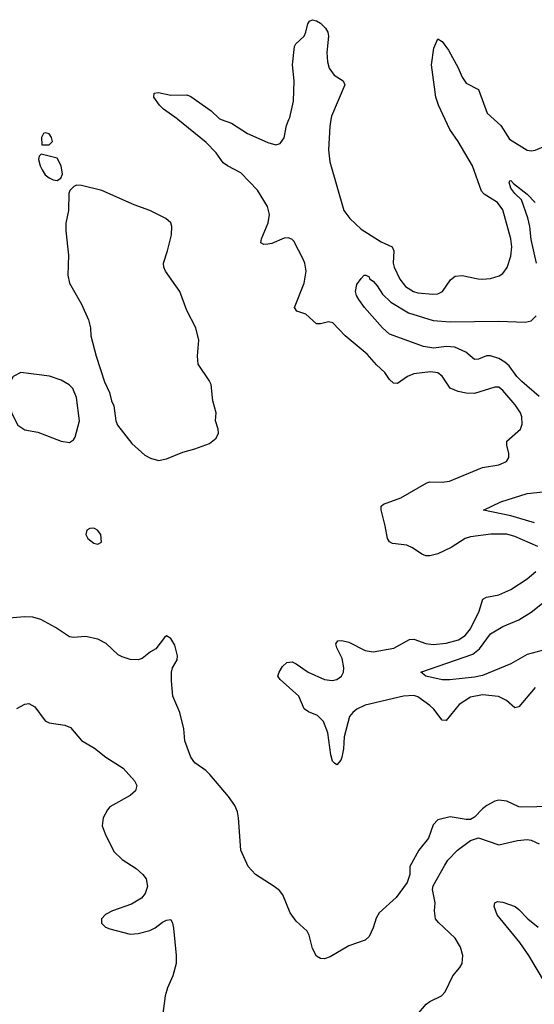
# Model space of a CAD drawing. Header units: inches. Extents: x 1649636 to 1815363, y 506543 to 641975.
# Tile 635 of 656: x 1753584 to 1756126, y 615629 to 620492. Entities that reach past the tile are written whole.
import ezdxf

# ---------------------------------------------------------------- set-up
doc = ezdxf.new("R2010")
doc.units = ezdxf.units.IN
doc.header["$MEASUREMENT"] = 0
doc.layers.add('B7651', color=7, linetype='Continuous')
doc.layers.add('B7652', color=7, linetype='Continuous')

msp = doc.modelspace()

# ---------------------------------------------------------------- linework, layer by layer
at = {"layer": 'B7651', "color": 5}
for points, elevation in [([(1756143.6, 617890), (1756030, 617939.9), (1755990, 617951.6), (1755911.1, 617951.1), (1755810, 617938.5), (1755784.6, 617930), (1755715.2, 617884.8), (1755650, 617854.5), (1755610, 617844), (1755590, 617844.4), (1755570, 617852.4), (1755523.8, 617883.8), (1755496.5, 617896.5), (1755425.6, 617905.6), (1755410, 617913.7), (1755400.6, 617930), (1755390, 617991.8), (1755368.9, 618071.1), (1755369.8, 618090), (1755381, 618099), (1755466.3, 618130), (1755594.8, 618205.2), (1755610, 618210.3), (1755670, 618207.7), (1755707.4, 618212.6), (1755870, 618279.5), (1755950, 618294), (1755989, 618310), (1755999.5, 618330), (1756000.5, 618350), (1755989.7, 618390), (1755989.7, 618410), (1756057.8, 618470), (1756065.4, 618494.6), (1756064.1, 618530), (1756058, 618550), (1756031.6, 618590), (1755970, 618660.4), (1755950, 618676.4), (1755930, 618676.9), (1755830, 618646.4), (1755790, 618647.7), (1755750, 618655.8), (1755710, 618673), (1755670.7, 618730.7), (1755650, 618748.2), (1755613.4, 618753.4), (1755530, 618743.1), (1755498.7, 618730), (1755450, 618695.4), (1755430, 618696.9), (1755410, 618715.1), (1755387.1, 618750), (1755347, 618787), (1755300.8, 618840.8), (1755192.4, 618930), (1755130, 618994.7), (1755110, 619000.5), (1755070, 618989.7), (1755050, 618989.7), (1754997.9, 619037.9), (1754953.1, 619053.1), (1754941.1, 619070), (1754989.9, 619190.2), (1754998.5, 619250), (1754992.3, 619290), (1754984.5, 619310), (1754937.6, 619397.6), (1754928.2, 619408.2), (1754910, 619415), (1754890, 619413.4), (1754830, 619387.1), (1754810, 619382.9), (1754790, 619382.7), (1754774.5, 619390), (1754778.3, 619410), (1754811.2, 619488.8), (1754817.8, 619530), (1754807.6, 619570), (1754758.9, 619650), (1754676, 619736), (1754609.9, 619769.9), (1754590, 619785.3), (1754554.6, 619834.6), (1754505.4, 619885.4), (1754365.4, 620000)], 580), ([(1754579.7, 620000), (1754630, 619981.2), (1754710.1, 619930.1), (1754810, 619885.5), (1754850, 619874.8), (1754870, 619880.6), (1754890.7, 619909.3), (1754902.2, 619970), (1754914.3, 620000)], 580), ([(1755121.5, 620000), (1755115.7, 619964.3), (1755109.5, 619850), (1755116.3, 619790), (1755185.9, 619550), (1755214, 619510), (1755270, 619457.4), (1755370, 619395), (1755423.7, 619370), (1755432.1, 619350), (1755429.4, 619290), (1755433.5, 619270), (1755462, 619210), (1755490, 619174.7), (1755528.9, 619150), (1755550, 619142.6), (1755624.1, 619135.9), (1755650, 619137.7), (1755673, 619150), (1755712.5, 619207.5), (1755734.9, 619225.1), (1755770, 619228.2), (1755848.2, 619211.8), (1755870, 619211.4), (1755910, 619214.3), (1755952.7, 619227.3), (1755970, 619238.7), (1755992.1, 619267.9), (1756010, 619324), (1756015.2, 619370), (1756009.9, 619409.9), (1755970, 619552.4), (1755943.5, 619590), (1755877.4, 619630), (1755865.1, 619645.1), (1755820.5, 619770), (1755749.9, 619890), (1755709.2, 619949.2), (1755685.2, 620000)], 580), ([(1755926.7, 620000), (1755959.8, 619970), (1756003, 619903), (1756090, 619848.2), (1756110, 619844.7), (1756130, 619847.9), (1756170, 619864.1), (1756270, 619925.5), (1756358.2, 620000)], 580), ([(1756137.2, 619290), (1756110, 619407), (1756104.4, 619470), (1756093.9, 619513.9), (1756062.4, 619602.4), (1756030, 619634), (1756010, 619660.9), (1756001.2, 619690), (1756004.1, 619695.9), (1756010, 619698.8), (1756022.4, 619682.4), (1756090, 619630.3), (1756130, 619588.8)], 560), ([(1756150, 618631.8), (1756064.4, 618704.4), (1756039.4, 618730), (1756001.7, 618781.7), (1755980.8, 618800.8), (1755950, 618819.1), (1755910, 618832.5), (1755890, 618831.4), (1755850, 618815.8), (1755830, 618814.5), (1755788.2, 618850), (1755734, 618874), (1755690, 618878.4), (1755630, 618870.4), (1755577.9, 618877.9), (1755410, 618938.4), (1755375.3, 618970), (1755287.9, 619070), (1755258.5, 619110), (1755247.4, 619130), (1755243.5, 619150), (1755250, 619184.7), (1755270, 619214), (1755286, 619230), (1755294, 619230), (1755310, 619222), (1755312.5, 619212.5), (1755330, 619200.7), (1755350, 619178.4), (1755375.8, 619135.8), (1755417.7, 619097.7), (1755503.8, 619043.8), (1755626, 619006), (1755710, 618999.5), (1755950, 619003.1), (1756081, 618999), (1756110, 619004.7), (1756134.8, 619030)], 560), ([(1756127, 618007), (1756010, 618042.3), (1755874, 618070), (1755960.5, 618110), (1756090, 618151.2), (1756170, 618160.7)], 560), ([(1756130, 617193.5), (1756050, 617098.5), (1756030, 617093.5), (1755988.3, 617130), (1755949.2, 617149.3), (1755870, 617158), (1755810, 617146.1), (1755754.8, 617110), (1755690, 617030.9), (1755670, 617032.1), (1755630, 617086), (1755610, 617104.7), (1755550, 617147.7), (1755530, 617154), (1755479.1, 617150), (1755290, 617106.8), (1755250, 617086.1), (1755229.4, 617070), (1755213.8, 617050), (1755186.3, 616950), (1755183.5, 616890), (1755175.9, 616850), (1755170, 616835.1), (1755150, 616812), (1755139.7, 616819.7), (1755129.8, 616829.8), (1755120.5, 616860.5), (1755106.4, 616970), (1755085, 617025), (1755055.5, 617055.5), (1755010, 617073.5), (1754988.9, 617088.9), (1754963.5, 617150), (1754870, 617232.7), (1754859.6, 617250), (1754866, 617270), (1754882.7, 617297.3), (1754903.3, 617316.7), (1754930, 617319.5), (1754950, 617310.3), (1755008.6, 617268.6), (1755090, 617232.3), (1755127.5, 617227.5), (1755150, 617233.2), (1755174, 617250), (1755183.8, 617270), (1755185.3, 617290), (1755176.3, 617336.3), (1755151.1, 617390), (1755146.3, 617410), (1755156.2, 617423.8), (1755174.9, 617425.1), (1755210, 617417.1), (1755290, 617376), (1755330, 617370.1), (1755432, 617388), (1755510, 617431.4), (1755530, 617431.5), (1755590.1, 617410.1), (1755626.7, 617406.7), (1755690, 617411.8), (1755751.7, 617428.3), (1755784.8, 617450), (1755810, 617483.6), (1755853.8, 617570), (1755871.8, 617630), (1755890, 617640.3), (1755950, 617651.1), (1756010, 617676.9), (1756090, 617730.2), (1756133.2, 617766.8)], 580), ([(1756190, 617383.4), (1756090, 617356.9), (1756010, 617309.8), (1755870, 617252.6), (1755830, 617244), (1755709.3, 617230.7), (1755670.7, 617230.7), (1755589.4, 617250), (1755566, 617270), (1755822.1, 617357.9), (1755854.7, 617385.3), (1755910, 617458.7), (1755970, 617494.3), (1756050, 617527.1), (1756110, 617565.5), (1756165.9, 617610)], 560), ([(1756213.5, 616606.5), (1756062.6, 616602.6), (1756050, 616604.2), (1755990, 616631.3), (1755950, 616636.9), (1755930, 616631.5), (1755890.7, 616610), (1755870, 616594.5), (1755830, 616552.3), (1755810, 616542), (1755790, 616540.7), (1755710, 616555.4), (1755650, 616539.5), (1755625.5, 616514.5), (1755602.4, 616450), (1755555.5, 616390), (1755510.7, 616310), (1755510.7, 616270), (1755497.1, 616230), (1755443.8, 616156.2), (1755360.1, 616079.9), (1755345.2, 616054.8), (1755330, 616006), (1755310, 615963.7), (1755290, 615945.1), (1755210, 615918), (1755117.2, 615862.8), (1755090, 615854), (1755070, 615854.5), (1755050, 615866), (1755030, 615904), (1755014, 615970), (1755004.5, 615990), (1754950, 616039.6), (1754919.8, 616079.8), (1754884.2, 616170), (1754867.1, 616190), (1754840.4, 616210), (1754749.7, 616270), (1754712.2, 616310), (1754676.8, 616390), (1754665.5, 616550), (1754659.5, 616579.5), (1754646.4, 616610), (1754615.5, 616655.5), (1754523.8, 616763.8), (1754503.5, 616783.5), (1754450, 616821.3), (1754428.8, 616850), (1754399.8, 616930), (1754395.3, 616990), (1754374.6, 617070), (1754340.3, 617150), (1754333.3, 617226.7), (1754334, 617270), (1754339.3, 617290), (1754362, 617330), (1754363.7, 617350), (1754350, 617402), (1754330, 617435.3), (1754310, 617448), (1754299.6, 617440.4), (1754256, 617384), (1754230, 617369), (1754190, 617336.2), (1754170, 617329.7), (1754130, 617332), (1754090, 617344.5), (1754070, 617355.6), (1754011, 617411), (1753970, 617432.5), (1753910, 617445.6), (1753850, 617439.7), (1753830, 617443), (1753761.3, 617490), (1753688.8, 617528.8), (1753650, 617541), (1753610, 617542.8), (1753530, 617535.8)], 620), ([(1753570, 617089.2), (1753610, 617111.7), (1753630, 617114.9), (1753658.5, 617098.5), (1753710, 617028.9), (1753730, 617018.3), (1753807.1, 617007.1), (1753835.2, 616995.2), (1753890, 616932.2), (1753954, 616894), (1754010.4, 616850), (1754095.6, 616795.6), (1754151.8, 616731.8), (1754162.6, 616710), (1754156.2, 616683.8), (1754130, 616659.7), (1754030, 616604.7), (1754017.4, 616590), (1753997.4, 616550), (1753991.8, 616510), (1754006, 616470), (1754050, 616383.7), (1754090, 616344), (1754158.8, 616298.8), (1754193.1, 616270), (1754208.4, 616248.4), (1754216.1, 616210), (1754203.8, 616176.2), (1754186.7, 616153.3), (1754136.3, 616123.7), (1754042, 616090), (1754008.4, 616071.6), (1753988, 616050), (1753988, 616030), (1754007.7, 616010), (1754030, 616000.9), (1754130, 615975.3), (1754170, 615979), (1754227.3, 615992.7), (1754253.9, 616006.1), (1754290, 616034.9), (1754310, 616044.9), (1754330, 616046.8), (1754339.3, 616030), (1754344.6, 616004.6), (1754357.3, 615870), (1754356.5, 615830), (1754340.9, 615770), (1754314, 615710), (1754303.1, 615670), (1754290.4, 615570.4)], 620), ([(1755545.4, 615574.6), (1755591.1, 615630), (1755610, 615643.2), (1755668, 615670), (1755686, 615690), (1755723, 615770), (1755758.7, 615810), (1755769.7, 615830), (1755772.4, 615870), (1755760.9, 615910), (1755734.9, 615954.9), (1755652.2, 616032.2), (1755638.5, 616050), (1755632.5, 616090), (1755635.9, 616130), (1755623.5, 616196.5), (1755626.9, 616213.1), (1755683.3, 616316.7), (1755699.1, 616340.9), (1755746.6, 616390), (1755810, 616437.1), (1755849.6, 616450.4), (1755950, 616415.6), (1756042.2, 616437.8), (1756090, 616442.6), (1756110, 616439.5), (1756150, 616421.3)], 620), ([(1756216.9, 615670), (1756098.3, 615870), (1756054.6, 615934.6), (1755941.9, 616070), (1755928.1, 616111.9), (1755930.7, 616129.3), (1755943.9, 616136.1), (1755970, 616133.9), (1756031.1, 616111.1), (1756050, 616097.2), (1756094, 616050), (1756144.8, 616010)], 580)]:
    msp.add_lwpolyline(points, dxfattribs=dict(at, elevation=elevation))
at = {"layer": 'B7651', "color": 5, "elevation": 620}
for points in [[(1753710, 619934), (1753702, 619930), (1753692, 619910), (1753694, 619874), (1753730, 619874), (1753746, 619890), (1753742, 619910), (1753730, 619928)], [(1753690, 619828), (1753681, 619819), (1753678, 619802), (1753684.9, 619770), (1753694.8, 619750), (1753710, 619726.8), (1753730, 619711), (1753750, 619701), (1753770, 619698), (1753788, 619710), (1753795.3, 619730), (1753789, 619770), (1753770, 619808)], [(1753865.4, 619674.6), (1753851.6, 619668.4), (1753831.6, 619648.4), (1753826.4, 619633.6), (1753825.5, 619550), (1753812.7, 619487.3), (1753812.4, 619450), (1753824.9, 619330), (1753822.4, 619230), (1753831, 619191), (1753890, 619087.7), (1753924.9, 619010), (1753933.8, 618970), (1753936.1, 618930), (1753962.3, 618830), (1754003.1, 618703.1), (1754027.7, 618650), (1754038, 618610), (1754050, 618584.7), (1754059.1, 618510), (1754067.3, 618490), (1754138.7, 618398.7), (1754202, 618342), (1754230, 618326), (1754270, 618314.4), (1754310, 618322.6), (1754390, 618355.8), (1754450, 618372), (1754521.3, 618398.7), (1754555.2, 618424.8), (1754567, 618450), (1754565.1, 618470), (1754551.8, 618510), (1754554, 618550), (1754538, 618610), (1754529.6, 618690), (1754520.7, 618710), (1754466.3, 618790), (1754462.2, 618830), (1754468.5, 618910), (1754454, 618970), (1754410, 619055.1), (1754375.5, 619150), (1754303.8, 619250), (1754295.5, 619270), (1754294.4, 619290), (1754315, 619350), (1754333.6, 619430), (1754335.1, 619470), (1754330, 619488.7), (1754306, 619510), (1754227, 619550), (1754150, 619577.6), (1753990, 619649.4), (1753890, 619674)], [(1753590.3, 618749.7), (1753553, 618730), (1753530, 618689), (1753524.6, 618670), (1753523.1, 618630), (1753546.3, 618546.3), (1753575.3, 618490), (1753610, 618465.8), (1753674.3, 618454.3), (1753790, 618410.4), (1753830, 618404.4), (1753850, 618416.3), (1753858.7, 618430), (1753879.3, 618510), (1753865.6, 618625.6), (1753847.3, 618670), (1753828.5, 618688.5), (1753790, 618712.4), (1753731.5, 618731.5)], [(1753950, 617980.9), (1753930, 617979.3), (1753916, 617970), (1753910.8, 617950), (1753920.7, 617930), (1753950, 617907.3), (1753970, 617901), (1753988.7, 617911.3), (1753985.2, 617950), (1753969, 617970), (1753957.2, 617977.2)]]:
    msp.add_lwpolyline(points, close=True, dxfattribs=at)
at = {"layer": 'B7652', "color": 5, "elevation": 580}
for points in [[(1754914.3, 620000), (1754918.3, 620010), (1754935.9, 620090), (1754939.3, 620190), (1754931.8, 620270), (1754940.8, 620359.2), (1754947.3, 620372.7), (1754988.5, 620411.5), (1754997.4, 620430), (1755007.4, 620472.6), (1755015.6, 620484.4), (1755030, 620492.4), (1755050, 620487), (1755070, 620474.9), (1755094.4, 620450), (1755106, 620430), (1755110, 620411), (1755101.3, 620330), (1755104.5, 620284.5), (1755112.6, 620252.6), (1755138, 620218), (1755182, 620190), (1755190.3, 620170.3), (1755124.1, 620015.9), (1755121.5, 620000)], [(1755685.2, 620000), (1755652.2, 620070), (1755640.2, 620110), (1755617.5, 620270), (1755630, 620351), (1755650, 620397.3), (1755670, 620384.9), (1755702.6, 620342.6), (1755750, 620254.9), (1755770, 620208), (1755790, 620178.4), (1755850, 620147.3), (1755893.6, 620030), (1755926.7, 620000)], [(1754365.4, 620000), (1754362.4, 620002.4), (1754294.5, 620050), (1754274.5, 620070), (1754246.6, 620110), (1754249, 620130), (1754270, 620133), (1754330, 620120.3), (1754410, 620120.6), (1754430, 620113.5), (1754530, 620041.5), (1754570, 620003.6), (1754579.7, 620000)]]:
    msp.add_lwpolyline(points, dxfattribs=at)

doc.saveas('drawing.dxf')
